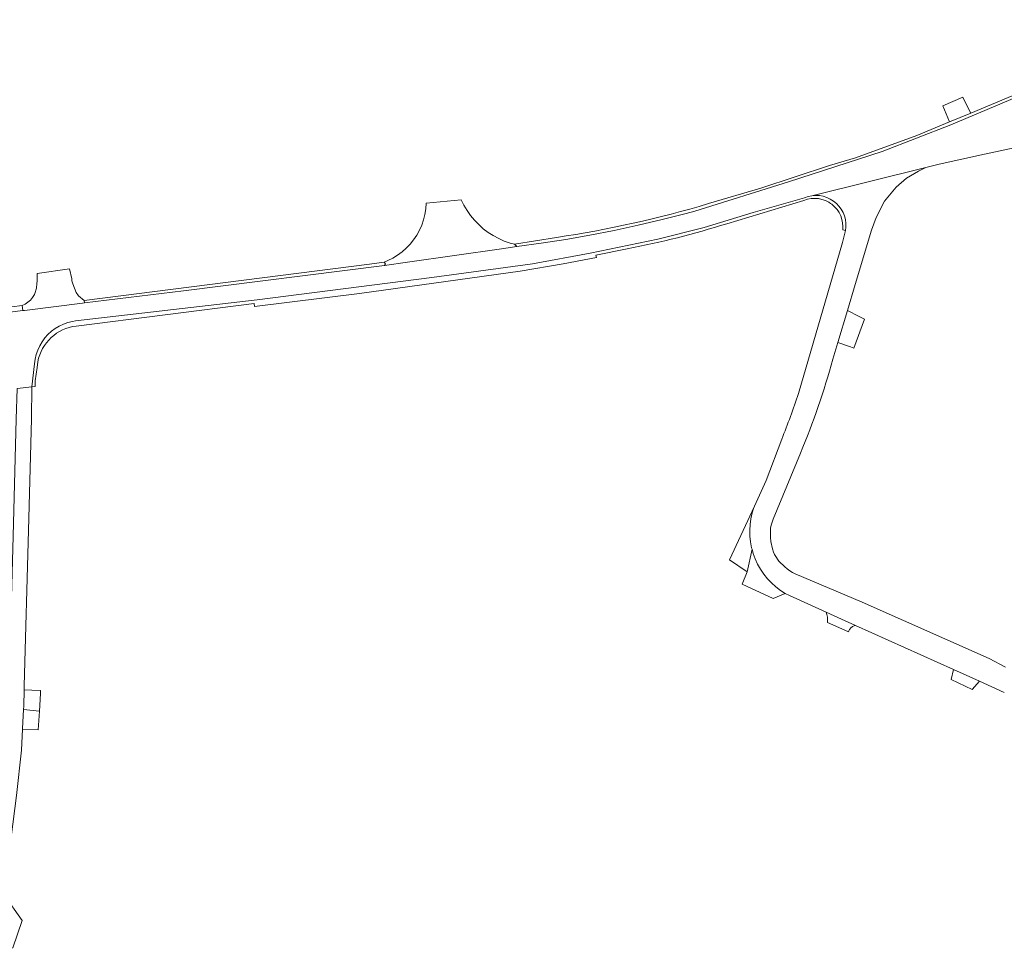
# Model space of a CAD drawing. Header units: metres. Extents: x 166325 to 190320, y 381923 to 404576.
# Tile 843 of 1056: x 174882 to 175048, y 399885 to 400041. Entities that reach past the tile are written whole.
import ezdxf

# ---------------------------------------------------------------- set-up
doc = ezdxf.new("R2010")
doc.units = ezdxf.units.M
for name, color, linetype, lineweight in [('B-WE-VH-VERHARDING_ASFALT-GV', 8, 'Continuous', 18), ('B-WE-VH-VERHARDING_BETON-GV', 8, 'Continuous', 18), ('B-WE-VH-VERHARDING_BETONSTRAATSTEEN-GV', 8, 'Continuous', 18), ('B-WE-VH-VERHARDING_FUNDERING_ZAND-GV', 8, 'Continuous', 18)]:
    doc.layers.add(name, color=color, linetype=linetype, lineweight=lineweight)

msp = doc.modelspace()

# ---------------------------------------------------------------- linework, layer by layer
at = {"layer": 'B-WE-VH-VERHARDING_ASFALT-GV', "flags": 128}
for points in [[(175053.268, 400029.521), (175038.52, 400023.333), (175027.036, 400018.82), (175011.277, 400013.727), (174995.558, 400008.851), (174994.092, 400008.453), (174990.086, 400007.423), (174986.062, 400006.471), (174982.02, 400005.597), (174977.961, 400004.801), (174973.889, 400004.084), (174969.803, 400003.445), (174965.705, 400002.886), (174963.137, 400002.521), (174947.352, 400000.276), (174943.503, 399999.729), (174909.716, 399995.485), (174893.094, 399993.444), (174892.802, 399993.407), (174883.043, 399992.182), (174882.778, 399992.149), (174865.235, 399989.908)], [(175053.268, 400029.521), (175038.52, 400023.333), (175027.036, 400018.82), (175011.277, 400013.727), (174995.558, 400008.851), (174994.092, 400008.453), (174990.086, 400007.423), (174986.062, 400006.471), (174982.02, 400005.597), (174977.961, 400004.801), (174973.889, 400004.084), (174969.803, 400003.445), (174965.705, 400002.886), (174963.137, 400002.521), (174947.352, 400000.276), (174943.503, 399999.729), (174909.716, 399995.485), (174893.094, 399993.444), (174892.802, 399993.407), (174883.043, 399992.182), (174882.778, 399992.149), (174865.235, 399989.908)], [(175015.226, 400011.421), (175034.323, 400016.183), (175036.592, 400016.698), (175044.218, 400018.384), (175060.74, 400021.929)], [(175015.226, 400011.421), (175034.323, 400016.183), (175036.592, 400016.698), (175044.218, 400018.384), (175060.74, 400021.929)], [(175018.762, 399984.01), (175019.593, 399986.807), (175021.175, 399992.132), (175022.488, 399996.55), (175025.251, 400005.666), (175026.005, 400007.768), (175027.425, 400010.499), (175029.357, 400012.861), (175031.118, 400014.356), (175033.09, 400015.561), (175034.323, 400016.183), (175015.226, 400011.421), (175015.861, 400011.467), (175016.494, 400011.434), (175017.117, 400011.321), (175017.722, 400011.131), (175018.297, 400010.866), (175018.835, 400010.53), (175019.327, 400010.13), (175019.764, 400009.671), (175020.14, 400009.161), (175020.448, 400008.607), (175020.685, 400008.019), (175020.845, 400007.406), (175020.928, 400006.777), (175020.93, 400006.144), (175020.866, 400005.589), (175020.376, 400003.58), (175012.954, 399978.222)], [(175018.762, 399984.01), (175019.593, 399986.807), (175021.175, 399992.132), (175022.488, 399996.55), (175025.251, 400005.666), (175026.005, 400007.768), (175027.425, 400010.499), (175029.357, 400012.861), (175031.118, 400014.356), (175033.09, 400015.561), (175034.323, 400016.183), (175015.226, 400011.421), (175015.861, 400011.467), (175016.494, 400011.434), (175017.117, 400011.321), (175017.722, 400011.131), (175018.297, 400010.866), (175018.835, 400010.53), (175019.327, 400010.13), (175019.764, 400009.671), (175020.14, 400009.161), (175020.448, 400008.607), (175020.685, 400008.019), (175020.845, 400007.406), (175020.928, 400006.777), (175020.93, 400006.144), (175020.866, 400005.589), (175020.376, 400003.58), (175012.954, 399978.222)], [(174881.823, 399979.043), (174884.264, 399979.349), (174884.743, 399983.217), (174884.838, 399984), (174885.013, 399984.77), (174885.265, 399985.518), (174885.591, 399986.237), (174885.988, 399986.92), (174886.452, 399987.558), (174886.978, 399988.147), (174887.561, 399988.679), (174888.195, 399989.15), (174888.874, 399989.554), (174889.589, 399989.887), (174890.335, 399990.146), (174891.103, 399990.329), (174891.61, 399990.405), (174922.128, 399993.936), (174951.445, 399997.713), (174968.297, 399999.993), (174978.025, 400001.764), (174989.37, 400004.113), (174997.15, 400006.11), (175005.373, 400008.588), (175014.007, 400011.092), (175014.607, 400011.295), (175015.226, 400011.421)], [(174881.823, 399979.043), (174884.264, 399979.349), (174884.743, 399983.217), (174884.838, 399984), (174885.013, 399984.77), (174885.265, 399985.518), (174885.591, 399986.237), (174885.988, 399986.92), (174886.452, 399987.558), (174886.978, 399988.147), (174887.561, 399988.679), (174888.195, 399989.15), (174888.874, 399989.554), (174889.589, 399989.887), (174890.335, 399990.146), (174891.103, 399990.329), (174891.61, 399990.405), (174922.128, 399993.936), (174951.445, 399997.713), (174968.297, 399999.993), (174978.025, 400001.764), (174989.37, 400004.113), (174997.15, 400006.11), (175005.373, 400008.588), (175014.007, 400011.092), (175014.607, 400011.295), (175015.226, 400011.421)], [(174873.685, 399886.573), (174879.61, 399884.789), (174881.059, 399885.211), (174882.654, 399889.803), (174879.59, 399894.15), (174881.719, 399910.79), (174882.53, 399918.39), (174882.714, 399921.9), (174882.72, 399922.02), (174882.886, 399925.201), (174882.915, 399925.751), (174882.995, 399928.496), (174883.015, 399929.167), (174883.726, 399955.26), (174884.21, 399973.979), (174884.264, 399979.349), (174881.823, 399979.043), (174881.664, 399973.901), (174881.144, 399954.278), (174880.408, 399927.55)], [(174873.685, 399886.573), (174879.61, 399884.789), (174881.059, 399885.211), (174882.654, 399889.803), (174879.59, 399894.15), (174881.719, 399910.79), (174882.53, 399918.39), (174882.714, 399921.9), (174882.72, 399922.02), (174882.886, 399925.201), (174882.915, 399925.751), (174882.995, 399928.496), (174883.015, 399929.167), (174883.726, 399955.26), (174884.21, 399973.979), (174884.264, 399979.349), (174881.823, 399979.043), (174881.664, 399973.901), (174881.144, 399954.278), (174880.408, 399927.55)], [(175010.163, 399970.553), (175007.551, 399963.61), (175005.561, 399959.296), (175005.497, 399959.12), (175005.204, 399958.183), (175004.989, 399957.225), (175004.852, 399956.253), (175004.795, 399955.273), (175004.818, 399954.291), (175004.921, 399953.315), (175005.102, 399952.35), (175005.176, 399952.082)], [(175010.163, 399970.553), (175007.551, 399963.61), (175005.561, 399959.296), (175005.497, 399959.12), (175005.204, 399958.183), (175004.989, 399957.225), (175004.852, 399956.253), (175004.795, 399955.273), (175004.818, 399954.291), (175004.921, 399953.315), (175005.102, 399952.35), (175005.176, 399952.082)], [(175047.712, 399932.32), (175044.971, 399933.77), (175023.65, 399943.23), (175012.434, 399947.988), (175011.964, 399948.212), (175011.514, 399948.476), (175011.09, 399948.779), (175010.693, 399949.117), (175009.696, 399950.101), (175009.05, 399951.041), (175008.941, 399951.233), (175008.776, 399951.591), (175008.591, 399952.18), (175008.349, 399953.389), (175008.293, 399954.056), (175008.25, 399954.575), (175008.251, 399955.097), (175008.298, 399955.616), (175008.39, 399956.129), (175008.525, 399956.632), (175008.704, 399957.121), (175013.321, 399968.233)], [(175047.712, 399932.32), (175044.971, 399933.77), (175023.65, 399943.23), (175012.434, 399947.988), (175011.964, 399948.212), (175011.514, 399948.476), (175011.09, 399948.779), (175010.693, 399949.117), (175009.696, 399950.101), (175009.05, 399951.041), (175008.941, 399951.233), (175008.776, 399951.591), (175008.591, 399952.18), (175008.349, 399953.389), (175008.293, 399954.056), (175008.25, 399954.575), (175008.251, 399955.097), (175008.298, 399955.616), (175008.39, 399956.129), (175008.525, 399956.632), (175008.704, 399957.121), (175013.321, 399968.233)], [(175005.176, 399952.082), (175005.362, 399951.404), (175005.698, 399950.481), (175006.108, 399949.589), (175006.589, 399948.734), (175007.138, 399947.92), (175007.752, 399947.154), (175008.426, 399946.44), (175009.156, 399945.783), (175009.936, 399945.188), (175010.763, 399944.659), (175011.448, 399944.331), (175017.608, 399941.554), (175018.962, 399940.944), (175022.568, 399939.318), (175038.971, 399931.924), (175043.342, 399929.954), (175047.522, 399928.07)], [(175005.176, 399952.082), (175005.362, 399951.404), (175005.698, 399950.481), (175006.108, 399949.589), (175006.589, 399948.734), (175007.138, 399947.92), (175007.752, 399947.154), (175008.426, 399946.44), (175009.156, 399945.783), (175009.936, 399945.188), (175010.763, 399944.659), (175011.448, 399944.331), (175017.608, 399941.554), (175018.962, 399940.944), (175022.568, 399939.318), (175038.971, 399931.924), (175043.342, 399929.954), (175047.522, 399928.07)]]:
    msp.add_lwpolyline(points, dxfattribs=at)
at = {"layer": 'B-WE-VH-VERHARDING_ASFALT-GV'}
for points in [[(175013.321, 399968.233, 0.031607), (175018.762, 399984.01)], [(175013.321, 399968.233, 0.031607), (175018.762, 399984.01)], [(175012.954, 399978.222, -0.0155041), (175010.163, 399970.553)], [(175012.954, 399978.222, -0.0155041), (175010.163, 399970.553)]]:
    msp.add_lwpolyline(points, format="xyb", dxfattribs=at)
at = {"layer": 'B-WE-VH-VERHARDING_BETON-GV', "flags": 128}
for points in [[(175079.786, 400040.464), (175079.599, 400040.962), (175054.307, 400030.44), (175051.652, 400029.337), (175041.878, 400025.276), (175038.323, 400023.799), (175032.817, 400021.511), (175022.522, 400017.784), (175018.202, 400016.482), (175006.641, 400012.711), (174997.885, 400010.095)], [(175079.786, 400040.464), (175079.599, 400040.962), (175054.307, 400030.44), (175051.652, 400029.337), (175041.878, 400025.276), (175038.323, 400023.799), (175032.817, 400021.511), (175022.522, 400017.784), (175018.202, 400016.482), (175006.641, 400012.711), (174997.885, 400010.095)], [(174972.333, 400004.415), (174965.323, 400003.274), (174965.705, 400002.886), (174969.803, 400003.445), (174973.889, 400004.084), (174977.961, 400004.801), (174982.02, 400005.597), (174986.062, 400006.471), (174990.086, 400007.423), (174994.092, 400008.453), (174995.558, 400008.851), (175011.277, 400013.727), (175027.036, 400018.82), (175038.52, 400023.333), (175053.268, 400029.521), (175069.8, 400036.304), (175079.786, 400040.464)], [(174972.333, 400004.415), (174965.323, 400003.274), (174965.705, 400002.886), (174969.803, 400003.445), (174973.889, 400004.084), (174977.961, 400004.801), (174982.02, 400005.597), (174986.062, 400006.471), (174990.086, 400007.423), (174994.092, 400008.453), (174995.558, 400008.851), (175011.277, 400013.727), (175027.036, 400018.82), (175038.52, 400023.333), (175053.268, 400029.521), (175069.8, 400036.304), (175079.786, 400040.464)], [(175013.874, 400010.643), (175014.463, 400010.833), (175015.072, 400010.945), (175015.69, 400010.979), (175016.307, 400010.932), (175016.913, 400010.806), (175017.498, 400010.603), (175018.051, 400010.326), (175018.33, 400010.138), (175018.565, 400009.981), (175019.03, 400009.572), (175019.438, 400009.106), (175019.782, 400008.592), (175020.058, 400008.038), (175020.26, 400007.453), (175020.385, 400006.847), (175020.43, 400006.23), (175020.407, 400005.709), (175020.866, 400005.589), (175020.93, 400006.144), (175020.928, 400006.777), (175020.845, 400007.406), (175020.685, 400008.019), (175020.448, 400008.607), (175020.14, 400009.161), (175019.764, 400009.671), (175019.327, 400010.13), (175018.835, 400010.53), (175018.297, 400010.866), (175017.722, 400011.131), (175017.117, 400011.321), (175016.494, 400011.434), (175015.861, 400011.467), (175015.226, 400011.421), (175014.607, 400011.295), (175014.007, 400011.092), (175005.373, 400008.588), (174997.15, 400006.11), (174989.37, 400004.113), (174978.025, 400001.764), (174968.297, 399999.993), (174951.445, 399997.713), (174922.128, 399993.936), (174891.61, 399990.405), (174891.103, 399990.329), (174890.335, 399990.146), (174889.589, 399989.887), (174888.874, 399989.554), (174888.195, 399989.15), (174887.561, 399988.679), (174886.978, 399988.147), (174886.452, 399987.558), (174885.988, 399986.92), (174885.591, 399986.237), (174885.265, 399985.518), (174885.013, 399984.77), (174884.838, 399984), (174884.743, 399983.217), (174884.264, 399979.349), (174884.815, 399979.413), (174884.836, 399980.334), (174885.169, 399982.59), (174885.283, 399983.553)], [(175013.874, 400010.643), (175014.463, 400010.833), (175015.072, 400010.945), (175015.69, 400010.979), (175016.307, 400010.932), (175016.913, 400010.806), (175017.498, 400010.603), (175018.051, 400010.326), (175018.33, 400010.138), (175018.565, 400009.981), (175019.03, 400009.572), (175019.438, 400009.106), (175019.782, 400008.592), (175020.058, 400008.038), (175020.26, 400007.453), (175020.385, 400006.847), (175020.43, 400006.23), (175020.407, 400005.709), (175020.866, 400005.589), (175020.93, 400006.144), (175020.928, 400006.777), (175020.845, 400007.406), (175020.685, 400008.019), (175020.448, 400008.607), (175020.14, 400009.161), (175019.764, 400009.671), (175019.327, 400010.13), (175018.835, 400010.53), (175018.297, 400010.866), (175017.722, 400011.131), (175017.117, 400011.321), (175016.494, 400011.434), (175015.861, 400011.467), (175015.226, 400011.421), (175014.607, 400011.295), (175014.007, 400011.092), (175005.373, 400008.588), (174997.15, 400006.11), (174989.37, 400004.113), (174978.025, 400001.764), (174968.297, 399999.993), (174951.445, 399997.713), (174922.128, 399993.936), (174891.61, 399990.405), (174891.103, 399990.329), (174890.335, 399990.146), (174889.589, 399989.887), (174888.874, 399989.554), (174888.195, 399989.15), (174887.561, 399988.679), (174886.978, 399988.147), (174886.452, 399987.558), (174885.988, 399986.92), (174885.591, 399986.237), (174885.265, 399985.518), (174885.013, 399984.77), (174884.838, 399984), (174884.743, 399983.217), (174884.264, 399979.349), (174884.815, 399979.413), (174884.836, 399980.334), (174885.169, 399982.59), (174885.283, 399983.553)], [(175000.927, 400006.73), (175013.874, 400010.643)], [(175000.927, 400006.73), (175013.874, 400010.643)], [(174891.712, 399989.544), (174921.624, 399993.317), (174921.65, 399992.821), (174939.307, 399995.037), (174966.23, 399998.781), (174973.451, 399999.973), (174979.053, 400001.044), (174978.978, 400001.418), (174984.231, 400002.529)], [(174891.712, 399989.544), (174921.624, 399993.317), (174921.65, 399992.821), (174939.307, 399995.037), (174966.23, 399998.781), (174973.451, 399999.973), (174979.053, 400001.044), (174978.978, 400001.418), (174984.231, 400002.529)], [(174782.934, 399970.642), (174803.896, 399977.641), (174817.745, 399981.679), (174829.04, 399984.321), (174839.314, 399986.355), (174850.898, 399987.933), (174865.235, 399989.908), (174882.778, 399992.149), (174882.65, 399992.976), (174865.271, 399990.769), (174864.802, 399990.709), (174864.83, 399990.217), (174858.526, 399989.411), (174844.15, 399987.572)], [(174782.934, 399970.642), (174803.896, 399977.641), (174817.745, 399981.679), (174829.04, 399984.321), (174839.314, 399986.355), (174850.898, 399987.933), (174865.235, 399989.908), (174882.778, 399992.149), (174882.65, 399992.976), (174865.271, 399990.769), (174864.802, 399990.709), (174864.83, 399990.217), (174858.526, 399989.411), (174844.15, 399987.572)]]:
    msp.add_lwpolyline(points, dxfattribs=at)
at = {"layer": 'B-WE-VH-VERHARDING_BETON-GV'}
for points in [[(174997.885, 400010.095, -0.0352964), (174972.333, 400004.415)], [(174997.885, 400010.095, -0.0352964), (174972.333, 400004.415)], [(174984.231, 400002.529, 0.03026), (175000.927, 400006.73)], [(174984.231, 400002.529, 0.03026), (175000.927, 400006.73)], [(174885.283, 399983.553, -0.3299502), (174891.712, 399989.544)], [(174885.283, 399983.553, -0.3299502), (174891.712, 399989.544)]]:
    msp.add_lwpolyline(points, format="xyb", dxfattribs=at)
at = {"layer": 'B-WE-VH-VERHARDING_BETON-GV', "flags": 128}
for points in [[(174943.503, 399999.729), (174943.655, 399999.975), (174943.403, 400000.268), (174940.985, 399999.958), (174893.071, 399993.819), (174893.094, 399993.444), (174909.716, 399995.485)], [(175005.176, 399952.082), (175005.102, 399952.35), (175004.921, 399953.315), (175004.818, 399954.291), (175004.795, 399955.273), (175004.852, 399956.253), (175004.989, 399957.225), (175005.204, 399958.183), (175005.497, 399959.12), (175005.561, 399959.296), (175001.411, 399950.3), (175004.331, 399948.286)], [(175005.176, 399952.082), (175005.102, 399952.35), (175004.921, 399953.315), (175004.818, 399954.291), (175004.795, 399955.273), (175004.852, 399956.253), (175004.989, 399957.225), (175005.204, 399958.183), (175005.497, 399959.12), (175005.561, 399959.296), (175001.411, 399950.3), (175004.331, 399948.286)]]:
    msp.add_lwpolyline(points, close=True, dxfattribs=at)
at = {"layer": 'B-WE-VH-VERHARDING_BETONSTRAATSTEEN-GV', "flags": 128}
for points in [[(175040.889, 400027.248), (175040.532, 400027.961), (175037.196, 400026.502), (175037.466, 400025.855), (175038.323, 400023.799), (175041.878, 400025.276)], [(175040.889, 400027.248), (175040.532, 400027.961), (175037.196, 400026.502), (175037.466, 400025.855), (175038.323, 400023.799), (175041.878, 400025.276)], [(174964.555, 400003.484), (174963.586, 400003.822), (174962.646, 400004.235), (174961.742, 400004.72), (174960.878, 400005.274), (174960.059, 400005.893), (174959.292, 400006.574), (174958.58, 400007.313), (174957.927, 400008.105), (174957.338, 400008.946), (174956.816, 400009.829), (174956.365, 400010.751), (174950.485, 400010.147), (174950.412, 400009.213), (174950.261, 400008.289), (174950.031, 400007.381), (174949.724, 400006.496), (174949.343, 400005.641), (174948.89, 400004.821), (174948.369, 400004.043), (174947.784, 400003.312), (174947.138, 400002.633), (174946.437, 400002.012), (174945.686, 400001.454), (174944.889, 400000.961), (174944.054, 400000.538), (174943.403, 400000.268), (174943.655, 399999.975), (174943.503, 399999.729), (174947.352, 400000.276), (174963.137, 400002.521), (174965.705, 400002.886), (174965.323, 400003.274)], [(174892.094, 399994.639), (174891.689, 399995.161), (174891.131, 399996.663), (174890.988, 399997.112), (174891.001, 399997.499), (174890.604, 399999.137), (174885.157, 399998.383), (174885.168, 399997.066), (174885.137, 399996.685), (174885.073, 399995.911), (174884.781, 399995.004), (174884.696, 399994.83), (174884.401, 399994.35), (174884.041, 399993.916), (174883.624, 399993.538), (174883.157, 399993.222), (174882.65, 399992.976), (174882.778, 399992.149), (174883.043, 399992.182), (174892.802, 399993.407), (174893.094, 399993.444), (174893.071, 399993.819)], [(175024.034, 399990.711), (175023.137, 399991.157), (175021.175, 399992.132), (175019.593, 399986.807), (175021.689, 399986.036), (175022.269, 399985.823)], [(175024.034, 399990.711), (175023.137, 399991.157), (175021.175, 399992.132), (175019.593, 399986.807), (175021.689, 399986.036), (175022.269, 399985.823)], [(175008.426, 399946.44), (175007.752, 399947.154), (175007.138, 399947.92), (175006.589, 399948.734), (175006.108, 399949.589), (175005.698, 399950.481), (175005.362, 399951.404), (175005.176, 399952.082), (175004.331, 399948.286), (175003.539, 399946.214), (175008.716, 399943.854), (175010.763, 399944.659), (175009.936, 399945.188), (175009.156, 399945.783)], [(175008.426, 399946.44), (175007.752, 399947.154), (175007.138, 399947.92), (175006.589, 399948.734), (175006.108, 399949.589), (175005.698, 399950.481), (175005.362, 399951.404), (175005.176, 399952.082), (175004.331, 399948.286), (175003.539, 399946.214), (175008.716, 399943.854), (175010.763, 399944.659), (175009.936, 399945.188), (175009.156, 399945.783)], [(175017.869, 399939.824), (175018.224, 399939.653), (175021.349, 399938.259), (175021.403, 399938.389), (175021.467, 399938.513), (175021.542, 399938.632), (175021.627, 399938.744), (175021.72, 399938.849), (175021.822, 399938.945), (175021.932, 399939.033), (175022.049, 399939.111), (175022.172, 399939.179), (175022.3, 399939.236), (175022.432, 399939.283), (175022.568, 399939.318), (175018.962, 399940.944), (175017.608, 399941.554), (175017.731, 399941.132), (175017.815, 399940.701), (175017.862, 399940.263)], [(175017.869, 399939.824), (175018.224, 399939.653), (175021.349, 399938.259), (175021.403, 399938.389), (175021.467, 399938.513), (175021.542, 399938.632), (175021.627, 399938.744), (175021.72, 399938.849), (175021.822, 399938.945), (175021.932, 399939.033), (175022.049, 399939.111), (175022.172, 399939.179), (175022.3, 399939.236), (175022.432, 399939.283), (175022.568, 399939.318), (175018.962, 399940.944), (175017.608, 399941.554), (175017.731, 399941.132), (175017.815, 399940.701), (175017.862, 399940.263)], [(175043.342, 399929.954), (175038.971, 399931.924), (175038.62, 399930.207), (175042.103, 399928.569)], [(175043.342, 399929.954), (175038.971, 399931.924), (175038.62, 399930.207), (175042.103, 399928.569)], [(174885.358, 399921.762), (174885.56, 399924.92), (174882.886, 399925.201), (174882.72, 399922.02), (174882.714, 399921.9)], [(174885.358, 399921.762), (174885.56, 399924.92), (174882.886, 399925.201), (174882.72, 399922.02), (174882.714, 399921.9)]]:
    msp.add_lwpolyline(points, close=True, dxfattribs=at)
at = {"layer": 'B-WE-VH-VERHARDING_FUNDERING_ZAND-GV', "flags": 128}
msp.add_lwpolyline([(174882.886, 399925.201), (174885.56, 399924.92), (174885.703, 399927.884), (174885.729, 399928.416), (174884.287, 399928.458), (174882.995, 399928.496), (174882.915, 399925.751)], close=True, dxfattribs=at)
msp.add_lwpolyline([(174882.886, 399925.201), (174885.56, 399924.92), (174885.703, 399927.884), (174885.729, 399928.416), (174884.287, 399928.458), (174882.995, 399928.496), (174882.915, 399925.751)], close=True, dxfattribs=at)

doc.saveas('drawing.dxf')
